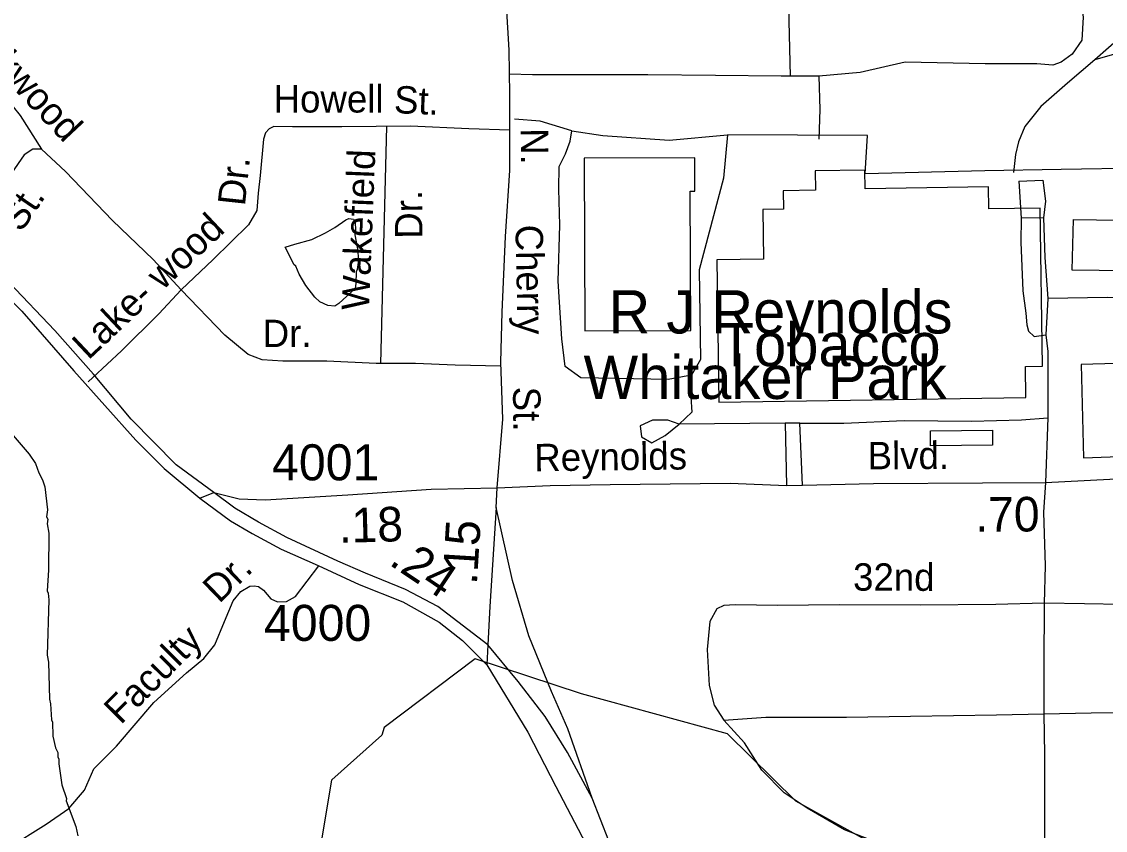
# Model space of a CAD drawing. Extents: x 1547597 to 1699558, y 810033 to 920809.
# Drawn here: x 1625114 to 1628871, y 868899 to 871704 of the extents above; entities that cross this region are included whole.
import ezdxf

# ---------------------------------------------------------------- set-up
doc = ezdxf.new("R2010")
doc.units = 0
for name, color, linetype in [('Exist Boundary Land Use Park Urban  Label', 7, 'Continuous'), ('Exist Cultural Warehouse Building Footprint', 7, 'Continuous'), ('Exist Hydrographic Creek Single Shore', 7, 'Continuous'), ('Exist Hydrographic Misc Water Feature', 7, 'Continuous'), ('Exist Railroad Siding', 7, 'Continuous'), ('Exist Road Non-System Type 51', 7, 'Continuous'), ('Exist Road Non-System Type 51 Label', 7, 'Continuous'), ('Exist Road Secondary Mileage Hundredths English Label', 7, 'Continuous'), ('Exist Road Secondary Type 51 Divided Attributed', 7, 'Continuous'), ('Exist Road Secondary Type 51 Label', 7, 'Continuous'), ('Exist Road Secondary Type 51 Number Label', 7, 'Continuous'), ('Exist Road Secondary Type 51 Undivided 4 Lane Attributed', 7, 'Continuous')]:
    doc.layers.add(name, color=color, linetype=linetype)

msp = doc.modelspace()

# ---------------------------------------------------------------- linework, layer by layer
at = {"layer": 'Exist Cultural Warehouse Building Footprint'}
for points in [[(1627433.3, 870632.6), (1627431.3, 871115.9), (1627447.8, 871115.9), (1627447.3, 871231.5), (1627064.1, 871229.9), (1627066.6, 870631.1)], [(1627530.9, 870384), (1628595.3, 870400.5), (1628593.6, 870507.7), (1628653.2, 870508.7), (1628644.6, 871057.3), (1628467.4, 871054.5), (1628466.2, 871131.1), (1628038.5, 871124.5), (1628037.5, 871189), (1627864.9, 871186.3), (1627865.9, 871119), (1627753.8, 871117.2), (1627754.8, 871053), (1627683.5, 871051.9), (1627686.2, 870879.9), (1627523.3, 870877.3)], [(1628756.2, 870841.5), (1628760.5, 871017.9), (1629315.1, 871009.3), (1629315.1, 870835.2)], [(1628795.3, 870191.2), (1629749.8, 870226.7), (1629741.2, 870682.8), (1629595.1, 870678.5), (1629595.1, 870575.3), (1629401.6, 870575.3), (1629401.6, 870532.2), (1628786.8, 870515)]]:
    msp.add_lwpolyline(points, close=True, dxfattribs=at)
at = {"layer": 'Exist Hydrographic Creek Single Shore'}
for points in [[(1628762.7, 868735.2), (1628122.6, 868820.1), (1627797.2, 869001), (1627560.6, 869234.5), (1627054.5, 869372.7), (1626686.4, 869494.4), (1626370.8, 869255.9), (1626361.8, 869229.8)], [(1622614.8, 867671.1), (1623619.5, 867836.4), (1623807.3, 867920.2), (1624003, 868059.6), (1624501.8, 868216.3), (1624780.8, 868195), (1625278.3, 868121.2), (1625398.9, 868083.8), (1625565.9, 868096.9), (1625725.8, 868144.5), (1625814.8, 868197.1), (1625848.8, 868271.8), (1625880.2, 868588.2), (1626058.5, 868711.9), (1626152.5, 868851.2), (1626189.2, 869075.1), (1626361.8, 869229.8)]]:
    msp.add_lwpolyline(points, dxfattribs=at)
at = {"layer": 'Exist Hydrographic Misc Water Feature'}
for p, q in [((1626269.4, 870778.4), (1626213.5, 870726.2)), ((1626213.5, 870726.2), (1626199.4, 870717.5))]:
    msp.add_line(p, q, dxfattribs=at)
for points in [[(1626199.4, 870717.5), (1626175.4, 870719.8), (1626147.6, 870732.3), (1626130, 870748.6), (1626098.6, 870789.1), (1626075.2, 870827.5), (1626063.6, 870855.7), (1626057.8, 870861.8), (1626038.4, 870900.2), (1626027.3, 870922), (1626060.9, 870931.8), (1626119.1, 870948.8), (1626167.5, 870971.9), (1626199.8, 870989.4), (1626238.1, 871016.8), (1626248.2, 871020.6), (1626264.2, 871018.3), (1626270, 871008.2), (1626271.6, 870980.3), (1626269.3, 870964.3), (1626278.5, 870916.1), (1626281.9, 870876.1), (1626277.4, 870844.1), (1626273.3, 870836.2), (1626272.6, 870796.2), (1626269.4, 870778.4)], [(1628264.7, 870284.8), (1628479.9, 870287), (1628479.7, 870235), (1628264.1, 870232.4), (1628264.7, 870284.8)], [(1625076.9, 870276.4), (1625139.7, 870203.4), (1625161.2, 870171), (1625172.7, 870138.8), (1625186.2, 870114.6), (1625193.9, 870090.4), (1625202.6, 870010.4), (1625200.2, 869986.4), (1625204.1, 869978.3), (1625201.8, 869962.4), (1625207.3, 869930.3), (1625207.2, 869802.2), (1625202.1, 869730.4), (1625206, 869722.3), (1625207.5, 869698.3), (1625202.5, 869506.4), (1625206.1, 869482.3), (1625210.1, 869354.3), (1625213.8, 869338.2), (1625216.9, 869282.2), (1625220.8, 869274.1), (1625222, 869226.1), (1625231.3, 869185.9), (1625239.1, 869169.8), (1625238.8, 869153.9), (1625242.7, 869145.8), (1625242.4, 869129.8), (1625253.3, 869057.6), (1625268.5, 869009.3), (1625268.3, 869001.3), (1625300.9, 868912.8), (1625308.4, 868880.6)]]:
    msp.add_lwpolyline(points, dxfattribs=at)
at = {"layer": 'Exist Railroad Siding'}
for points in [[(1631100.4, 871542), (1630828.2, 871651.4), (1630654.7, 871689.4), (1630509.4, 871738.9), (1630415.7, 871764.1), (1630310, 871785.2), (1630176.2, 871796.7), (1630006.5, 871808.6), (1629782.9, 871833.1), (1629577.2, 871853.3), (1629367.5, 871873.8), (1629291.6, 871878.5), (1629243.5, 871869.1), (1629183.4, 871843.7), (1629062.4, 871759.1), (1628929.4, 871654.8), (1628834.5, 871571.8)], [(1628834.5, 871571.8), (1628739.6, 871490.9), (1628646.9, 871409.9), (1628592, 871340.6), (1628569.5, 871286.8), (1628559, 871243), (1628552.4, 871181.1)], [(1630330.6, 871479), (1630178.9, 871494.7), (1629987.1, 871511), (1629741.4, 871523.6), (1629429.9, 871547.1), (1629264, 871557.1), (1629166.3, 871574.1), (1629036.5, 871589.5), (1628982.7, 871598.2), (1628902.7, 871591.1), (1628834.5, 871571.8)]]:
    msp.add_lwpolyline(points, dxfattribs=at)
at = {"layer": 'Exist Road Non-System Type 51'}
for p, q in [((1627779.8, 871514.2), (1627773.8, 871753.5)), ((1628570.6, 871150.5), (1628654.5, 871153.6)), ((1628570.6, 871150.5), (1628579.2, 871022.5)), ((1628654.5, 871153.6), (1628663.6, 871081.6)), ((1628663.6, 871081.6), (1628657, 871023.7)), ((1628657, 871023.7), (1628579.2, 871022.5)), ((1628672, 870743.6), (1628664.6, 870617.7)), ((1628664.6, 870617.7), (1628671.8, 870559.5)), ((1628671.8, 870559.5), (1628671.9, 870375.6)), ((1625410.5, 870516.4), (1625360.9, 870470.2)), ((1625360.9, 870470.2), (1625344.4, 870454.8)), ((1628671.9, 870375.6), (1628671.2, 870329.4)), ((1628671.2, 870329.4), (1628663, 870105.4)), ((1627811.3, 870311.2), (1627760.6, 870311.1)), ((1627760.6, 870311.1), (1627765.3, 870095.7)), ((1627821.4, 870096.9), (1627811.3, 870311.2))]:
    msp.add_line(p, q, dxfattribs=at)
for points in [[(1628410.7, 873507.8), (1628458.2, 873451.2), (1628493.4, 873380.8), (1628522.4, 873300.6), (1628540.9, 873168.3), (1628586.3, 872931.9), (1628637, 872635.5), (1628680.3, 872393.1), (1628729.4, 872130.5), (1628768.7, 871892.2), (1628794, 871719), (1628788.9, 871639.6), (1628755.7, 871591), (1628717.3, 871562.8)], [(1624791.1, 871675.7), (1624899.2, 871593.6), (1625010.2, 871499), (1625108.4, 871378.8), (1625181.9, 871261.2)], [(1628717.3, 871562.8), (1628689.1, 871552.6), (1628632.8, 871557.7), (1628556.1, 871557.7), (1628453.7, 871557.7), (1628177.3, 871562.8), (1628021.2, 871527), (1627877.9, 871514.2)], [(1627877.9, 871514.2), (1627747.4, 871514.2), (1627519.7, 871516.7), (1627284.3, 871519.3), (1627125.6, 871519.3), (1627005.3, 871519.3), (1626885.1, 871519.3), (1626805.3, 871522)], [(1627877.9, 871514.2), (1627880.5, 871398.9), (1627877.9, 871296.5)], [(1626806.3, 871327.8), (1626663.8, 871332.4), (1626462, 871340.7), (1626224.1, 871339.3), (1626052.2, 871339.4), (1625988.1, 871340.1), (1625972.2, 871332.2), (1625959.5, 871317.8), (1625951.8, 871296.4), (1625940.3, 871170.5), (1625933.6, 871108.6), (1625929, 871048.7), (1625900.6, 870999.1), (1625777.3, 870878.5), (1625666.1, 870773.9)], [(1626378.2, 871340.2), (1626358.2, 870518.2)], [(1627021.3, 871325.6), (1626911.8, 871358.5), (1626822.3, 871365.8)], [(1627561.2, 871311.1), (1627547.1, 871161.3), (1627463.1, 870843.3), (1627466.8, 870532.1), (1627435.7, 870477.3), (1627355.4, 870462.7), (1627174.7, 870466.3), (1627052.4, 870468.1), (1626997.6, 870508.3), (1626986.6, 870603.4), (1626973.9, 870804.3), (1626979.3, 870998), (1626975.7, 871122.8), (1626977.5, 871201.4), (1626999.4, 871245.2), (1627015.9, 871289.1), (1627021.3, 871325.6)], [(1627021.3, 871325.6), (1627129, 871309.2), (1627359.1, 871292.7), (1627561.2, 871311.1)], [(1628046.8, 871309.2), (1627561.2, 871311.1)], [(1629237.3, 871190.8), (1628999.1, 871196), (1628717.9, 871190.5), (1628453.2, 871186.9), (1628037.6, 871175.9), (1628046.8, 871309.2)], [(1625181.9, 871261.2), (1625151.9, 871261.6), (1625121.7, 871242), (1625078.9, 871178.4), (1624979.5, 871031.6), (1624944.5, 870982.3)], [(1625666.1, 870773.9), (1625569.3, 870878.9), (1625429, 871014.4), (1625265, 871184.3), (1625181.9, 871261.2)], [(1628579.2, 871022.5), (1628578.3, 870938.7), (1628584.3, 870770.6), (1628595.5, 870692.6), (1628599.1, 870652.5), (1628604.8, 870630.3), (1628624.5, 870612.1), (1628664.6, 870617.7)], [(1628657, 871023.7), (1628661.4, 870885.7), (1628672, 870743.6)], [(1625666.1, 870773.9), (1625589.3, 870690.8), (1625459.9, 870562.3), (1625410.5, 870516.4)], [(1626478.7, 870518.6), (1626342.9, 870518.2), (1626171.1, 870526.3), (1626019.2, 870526), (1625947.3, 870530.8), (1625899.4, 870549.2), (1625818.3, 870616.1), (1625666.1, 870773.9)], [(1629704.6, 870744.9), (1629545.3, 870735.7), (1629311.5, 870740.3), (1629117.7, 870738.6), (1629013.8, 870745.7), (1628878, 870747.3), (1628672, 870743.6)], [(1626774.5, 870508.9), (1626616.7, 870513), (1626478.7, 870518.6)], [(1627435.7, 870477.3), (1627433.8, 870402.5), (1627437.5, 870349.5), (1627393.7, 870307.5)], [(1627393.7, 870307.5), (1627353.5, 870322.1), (1627300.5, 870322.1), (1627258.6, 870302), (1627262.2, 870263.6), (1627298.7, 870243.5), (1627344.4, 870269.1), (1627393.7, 870307.5)], [(1627811.3, 870311.2), (1627964.7, 870311.2), (1628172.8, 870320.3), (1628406.3, 870318.5), (1628580.3, 870322.6), (1628671.2, 870329.4)], [(1627760.6, 870311.1), (1627393.7, 870307.5)], [(1628663, 870105.4), (1628656.1, 870002.7), (1628662.3, 869816.7), (1628659.1, 869686.7)], [(1625364.2, 869112.6), (1625442.8, 869191.9), (1625572.2, 869342.5), (1625684.9, 869445.5), (1625745.3, 869494.9), (1625783.7, 869542.4), (1625816.6, 869624.1), (1625847.3, 869695.8), (1625873.5, 869727.5), (1625904.3, 869745.7), (1625919.9, 869747.6), (1625934.9, 869744.7), (1625951.5, 869732.7), (1625977.1, 869702.5), (1626000.3, 869691.7), (1626031.5, 869692.6), (1626063.1, 869709.8), (1626144.4, 869816.5)], [(1628659.1, 869686.7), (1628491.3, 869682.3), (1628229.3, 869680.8), (1627947.6, 869681.5), (1627735.6, 869679.6), (1627587.8, 869681), (1627547.9, 869679.4), (1627523.7, 869667.7), (1627499.4, 869624), (1627490.4, 869526.1), (1627497.3, 869402.1), (1627514.7, 869333.9), (1627548.2, 869281.6)], [(1628659.1, 869686.7), (1628657.1, 869470.8), (1628657.5, 869302.9)], [(1629649.8, 869407.4), (1629584, 869407.9), (1629492.3, 869444.8), (1629404.9, 869499.6), (1629333.7, 869566.3), (1629304, 869602.5), (1629204.5, 869653.6), (1629138.8, 869676.1), (1629058.9, 869685), (1628929, 869682.2), (1628799, 869685.4), (1628659.1, 869686.7)], [(1628657.5, 869302.9), (1628821.5, 869307.4), (1629065.3, 869309), (1629309.3, 869314.7), (1629477.1, 869309.1)], [(1627548.2, 869281.6), (1627694.1, 869292.2), (1627973.9, 869291.6), (1628195.9, 869295.3), (1628493.8, 869300.4), (1628657.5, 869302.9)], [(1628660.6, 868777.1), (1628568.9, 868782), (1628405.1, 868795.5), (1628251.3, 868813), (1628111.7, 868844.3), (1627966.4, 868901.7), (1627837.2, 868976.9), (1627757.7, 869029.6), (1627680.4, 869108.4), (1627619.3, 869202.9), (1627548.2, 869281.6)], [(1628657.5, 869302.9), (1628660.3, 869162.9), (1628660.5, 868979), (1628659.4, 868853), (1628660.6, 868777.1)], [(1624091.2, 868709), (1624195.2, 868714.1), (1624338.9, 868706.8), (1624532.9, 868710.9), (1624707, 868729.1), (1624853.2, 868755.8), (1624965.3, 868786.7), (1625065.8, 868837.7), (1625198.4, 868920.3), (1625276.9, 868975.5), (1625331.5, 869039), (1625364.2, 869112.6)]]:
    msp.add_lwpolyline(points, dxfattribs=at)
at = {"layer": 'Exist Road Secondary Type 51 Divided Attributed'}
for points in [[(1624187.2, 871553.2), (1624473.9, 871286.9), (1624719.2, 871068), (1624948.4, 870865.7), (1625113.9, 870700.1), (1625294.7, 870492.4), (1625510, 870252.4), (1625608.1, 870154.1), (1625731.3, 870050.8)], [(1625780.2, 870070.7), (1625649.8, 870166.9), (1625493.1, 870325), (1625362.7, 870481.6), (1625228.3, 870633), (1625069.7, 870799.5), (1624924, 870940.9), (1624767.4, 871076.1), (1624383.1, 871415.9), (1624241.3, 871555.1)], [(1626729.9, 869542.3), (1626556.5, 869675.4), (1626443.9, 869734.6), (1626305.9, 869791), (1626209.5, 869832.8), (1626033, 869914.4), (1625934.6, 869968.6), (1625852.5, 870016.5), (1625780.2, 870070.7)], [(1626758.6, 870019.5), (1626761.9, 870087.1)], [(1625731.3, 870050.8), (1625837.4, 869973.1), (1625912.3, 869929.3), (1626013, 869873.9), (1626141.7, 869817.7), (1626283.3, 869751.5), (1626435.4, 869692.3), (1626561.3, 869621.7), (1626642.3, 869557.6), (1626726.6, 869473.2)], [(1626758.6, 870019.5), (1626736.4, 869675.3), (1626729.9, 869542.3)], [(1627091.1, 869011.3), (1627007.5, 869251.6), (1626950.8, 869381.2), (1626872.5, 869574), (1626815.9, 869765.8), (1626758.6, 870019.5)], [(1626729.9, 869542.3), (1626726.6, 869473.2)], [(1627091.1, 869011.3), (1627006.5, 869169.5), (1626929, 869294.4), (1626834.5, 869415.9), (1626729.9, 869542.3)], [(1626726.6, 869473.2), (1626868.1, 869239.9), (1626965.1, 869051.8), (1627134.6, 868729.5), (1627465.2, 868153.7), (1627779.5, 867631.2), (1627924.4, 867351.6), (1628074, 867102), (1628177.9, 866911.4), (1628222.9, 866803.7), (1628260.7, 866717.9)], [(1628387, 866510.4), (1628327.3, 866705.6), (1628272.6, 866836.3), (1628224.5, 866920.3), (1628113.1, 867124.4), (1627963.8, 867373.6), (1627819.2, 867652.7), (1627701.1, 867862.3), (1627621.8, 867996.6), (1627537.1, 868153), (1627336.9, 868484), (1627207.7, 868715.5), (1627091.1, 869011.3)]]:
    msp.add_lwpolyline(points, dxfattribs=at)
at = {"layer": 'Exist Road Secondary Type 51 Undivided 4 Lane Attributed'}
for points in [[(1626761.9, 870087.1), (1626781.6, 870325.8), (1626774.9, 870523.2), (1626779.4, 870695.8), (1626790.6, 870958.6), (1626806.3, 871187.4), (1626806.3, 871452), (1626804, 871604.4), (1626795.1, 871761.4), (1626797.3, 871887), (1626768.4, 872130.9), (1626762.9, 872350.9), (1626758.5, 872488.9), (1626744.5, 872668.9), (1626744.1, 872813), (1626734.4, 873016.9), (1626724.1, 873347.1), (1626701.3, 873641.2), (1626553, 874139.1), (1626327.8, 874713.3), (1626288.1, 874888)], [(1626761.9, 870087.1), (1626945.6, 870094.9), (1627153.6, 870098.5), (1627569.6, 870103.8), (1627765.3, 870095.7), (1627821.4, 870096.9), (1628067.2, 870102.1), (1628445.1, 870103.9), (1628663, 870105.4), (1628953.1, 870120.2), (1629430.9, 870136.9), (1629876.8, 870149.8), (1630194.8, 870152.2), (1630400.6, 870155.8), (1630445.7, 870155.7)], [(1625731.3, 870050.8), (1625780.2, 870070.7)], [(1625780.2, 870070.7), (1625868.2, 870048.5), (1625958, 870046.1), (1626244.4, 870063.1), (1626533.2, 870082.5), (1626761.9, 870087.1)]]:
    msp.add_lwpolyline(points, dxfattribs=at)

# ---------------------------------------------------------------- texts
at = {"layer": 'Exist Boundary Land Use Park Urban  Label'}
for s, p in [('R J Reynolds', (1627148.2, 870622.4)), ('Tobacco', (1627530.4, 870508.9)), ('Whitaker Park', (1627061.8, 870395.3))]:
    msp.add_text(s, height=150, dxfattribs=at).set_placement(p)
at = {"layer": 'Exist Road Non-System Type 51 Label'}
for s, rotation, p in [('Brookwood', 313.1198, (1624828, 871743.9)), ('Howell', 359.9705, (1625987.1, 871388.6)), ('St.', 357.6449, (1626403.1, 871386.6)), ('Wakefield', 87.7137, (1626317.8, 870701.6)), ('Dr.', 83.8592, (1625887.5, 871062.4)), ('St.', 55.8999, (1625111.8, 870969.7)), ('Dr.', 90.4578, (1626503.2, 870951.1)), ('Lake- wood', 43.2531, (1625344.7, 870527.9)), ('Dr.', 0.12, (1625949.4, 870575)), ('Dr.', 44.0288, (1625798.3, 869683.7)), ('32nd', 359.8532, (1627996.1, 869730.6)), ('Faculty', 45.0998, (1625457, 869263.3))]:
    msp.add_text(s, height=95, rotation=rotation, dxfattribs=at).set_placement(p)
at = {"layer": 'Exist Road Secondary Mileage Hundredths English Label'}
for s, rotation, p in [('.18', 1.6274, (1626214.2, 869896)), ('.70', 0.414, (1628420.3, 869934.5)), ('.15', 86.4551, (1626691.7, 869749.6)), ('.24', 326.2102, (1626383.4, 869823.1))]:
    msp.add_text(s, height=120, rotation=rotation, dxfattribs=at).set_placement(p)
at = {"layer": 'Exist Road Secondary Type 51 Label'}
for s, rotation, p in [('N.', 270.2191, (1626844.1, 871334.2)), ('Cherry', 271.2134, (1626825.3, 870998.9)), ('St.', 270.4899, (1626817.2, 870437.6)), ('Reynolds', 0.7384, (1626891.5, 870144.3)), ('Blvd.', 0.2627, (1628046.9, 870151.3))]:
    msp.add_text(s, height=95, rotation=rotation, dxfattribs=at).set_placement(p)
at = {"layer": 'Exist Road Secondary Type 51 Number Label'}
for s, p in [('4001', (1625981.8, 870113.1)), ('4000', (1625953.7, 869556.4))]:
    msp.add_text(s, height=125, dxfattribs=at).set_placement(p)

doc.saveas('drawing.dxf')
